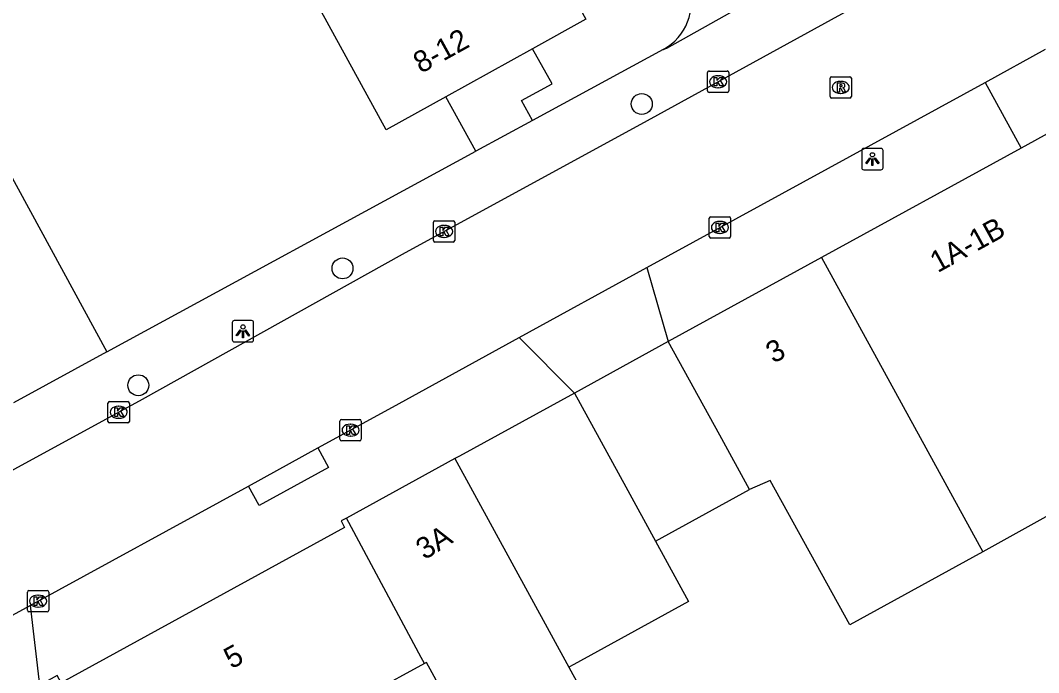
# Model space of a CAD drawing. Extents: x 158087 to 159494, y 382905 to 383981.
# Drawn here: x 159127.71 to 159175.31, y 383380.23 to 383410.72 of the extents above; entities that cross this region are included whole.
import ezdxf

# ---------------------------------------------------------------- set-up
doc = ezdxf.new("R2010")
doc.units = 0
for name, color, linetype in [('IMGEO_Boom', 7, 'Continuous'), ('IMGEO_Kolk', 7, 'Continuous'), ('IMGEO_Lichtpunt', 7, 'Continuous'), ('IMGEO_Pand', 7, 'Continuous'), ('IMGEO_Pand_nummerreeks', 7, 'Continuous'), ('IMGEO_Pand_overbouw', 7, 'Continuous'), ('IMGEO_Parkeervlak_open', 7, 'Continuous'), ('IMGEO_Rijbaan_lokaal_open', 7, 'Continuous'), ('IMGEO_Rioolput', 7, 'Continuous'), ('IMGEO_Voetpad_open', 7, 'Continuous')]:
    doc.layers.add(name, color=color, linetype=linetype)

msp = doc.modelspace()

# ---------------------------------------------------------------- linework, layer by layer
at = {"layer": 'IMGEO_Boom'}
for centre in [(159156.76, 383406.811), (159142.771, 383399.127), (159133.225, 383393.661)]:
    msp.add_circle(centre, 0.489, dxfattribs=at)
at = {"layer": 'IMGEO_Kolk'}
for p, q in [((159159.903, 383408.353), (159160.755, 383408.353)), ((159159.828, 383407.427), (159159.828, 383408.279)), ((159160.316, 383408.133), (159160.341, 383408.133)), ((159160.829, 383408.279), (159160.829, 383407.427)), ((159160.755, 383407.353), (159159.903, 383407.353)), ((159160.339, 383407.573), (159160.314, 383407.573)), ((159147.018, 383400.428), (159147.018, 383401.28)), ((159147.093, 383401.354), (159147.945, 383401.354)), ((159148.019, 383401.28), (159148.019, 383400.428)), ((159159.913, 383400.615), (159159.913, 383401.467)), ((159159.988, 383401.541), (159160.84, 383401.541)), ((159160.401, 383401.321), (159160.426, 383401.321)), ((159160.914, 383401.467), (159160.914, 383400.615)), ((159147.506, 383401.134), (159147.531, 383401.134)), ((159160.424, 383400.761), (159160.399, 383400.761)), ((159147.945, 383400.354), (159147.093, 383400.354)), ((159147.529, 383400.574), (159147.504, 383400.574)), ((159160.84, 383400.541), (159159.988, 383400.541)), ((159131.807, 383391.975), (159131.807, 383392.827)), ((159131.882, 383392.901), (159132.734, 383392.901)), ((159132.295, 383392.681), (159132.32, 383392.681)), ((159132.808, 383392.827), (159132.808, 383391.975)), ((159132.318, 383392.121), (159132.293, 383392.121)), ((159132.734, 383391.901), (159131.882, 383391.901)), ((159142.648, 383391.138), (159142.648, 383391.99)), ((159142.723, 383392.064), (159143.575, 383392.064)), ((159143.136, 383391.844), (159143.161, 383391.844)), ((159143.649, 383391.99), (159143.649, 383391.138)), ((159143.159, 383391.284), (159143.134, 383391.284)), ((159143.575, 383391.064), (159142.723, 383391.064)), ((159128.114, 383384.072), (159128.966, 383384.072)), ((159128.039, 383383.146), (159128.039, 383383.998)), ((159128.527, 383383.852), (159128.552, 383383.852)), ((159129.04, 383383.998), (159129.04, 383383.146)), ((159128.966, 383383.072), (159128.114, 383383.072)), ((159128.55, 383383.292), (159128.525, 383383.292))]:
    msp.add_line(p, q, dxfattribs=at)
for points in [[(159159.903, 383408.353), (159160.755, 383408.353)], [(159159.828, 383407.427), (159159.828, 383408.279)], [(159160.149, 383408.053), (159160.272, 383408.053), (159160.272, 383407.902), (159160.402, 383408.053), (159160.566, 383408.053), (159160.42, 383407.902), (159160.573, 383407.653), (159160.421, 383407.653), (159160.336, 383407.817), (159160.272, 383407.75), (159160.272, 383407.653), (159160.149, 383407.653), (159160.149, 383408.053)], [(159160.829, 383408.279), (159160.829, 383407.427)], [(159160.755, 383407.353), (159159.903, 383407.353)], [(159147.018, 383400.428), (159147.018, 383401.28)], [(159147.093, 383401.354), (159147.945, 383401.354)], [(159148.019, 383401.28), (159148.019, 383400.428)], [(159159.913, 383400.615), (159159.913, 383401.467)], [(159159.988, 383401.541), (159160.84, 383401.541)], [(159160.234, 383401.241), (159160.357, 383401.241), (159160.357, 383401.09), (159160.487, 383401.241), (159160.651, 383401.241), (159160.505, 383401.09), (159160.658, 383400.841), (159160.506, 383400.841), (159160.421, 383401.005), (159160.357, 383400.938), (159160.357, 383400.841), (159160.234, 383400.841), (159160.234, 383401.241)], [(159160.914, 383401.467), (159160.914, 383400.615)], [(159147.339, 383401.054), (159147.462, 383401.054), (159147.462, 383400.903), (159147.592, 383401.054), (159147.756, 383401.054), (159147.61, 383400.903), (159147.763, 383400.654), (159147.611, 383400.654), (159147.526, 383400.818), (159147.462, 383400.751), (159147.462, 383400.654), (159147.339, 383400.654), (159147.339, 383401.054)], [(159147.945, 383400.354), (159147.093, 383400.354)], [(159160.84, 383400.541), (159159.988, 383400.541)], [(159131.807, 383391.975), (159131.807, 383392.827)], [(159131.882, 383392.901), (159132.734, 383392.901)], [(159132.128, 383392.601), (159132.251, 383392.601), (159132.251, 383392.45), (159132.381, 383392.601), (159132.545, 383392.601), (159132.399, 383392.45), (159132.552, 383392.201), (159132.4, 383392.201), (159132.315, 383392.365), (159132.251, 383392.298), (159132.251, 383392.201), (159132.128, 383392.201), (159132.128, 383392.601)], [(159132.808, 383392.827), (159132.808, 383391.975)], [(159132.734, 383391.901), (159131.882, 383391.901)], [(159142.648, 383391.138), (159142.648, 383391.99)], [(159142.723, 383392.064), (159143.575, 383392.064)], [(159142.969, 383391.764), (159143.092, 383391.764), (159143.092, 383391.613), (159143.222, 383391.764), (159143.386, 383391.764), (159143.24, 383391.613), (159143.393, 383391.364), (159143.241, 383391.364), (159143.156, 383391.528), (159143.092, 383391.461), (159143.092, 383391.364), (159142.969, 383391.364), (159142.969, 383391.764)], [(159143.649, 383391.99), (159143.649, 383391.138)], [(159143.575, 383391.064), (159142.723, 383391.064)], [(159128.114, 383384.072), (159128.966, 383384.072)], [(159128.039, 383383.146), (159128.039, 383383.998)], [(159128.36, 383383.772), (159128.483, 383383.772), (159128.483, 383383.621), (159128.613, 383383.772), (159128.777, 383383.772), (159128.631, 383383.621), (159128.784, 383383.372), (159128.632, 383383.372), (159128.547, 383383.536), (159128.483, 383383.469), (159128.483, 383383.372), (159128.36, 383383.372), (159128.36, 383383.772)], [(159129.04, 383383.998), (159129.04, 383383.146)], [(159128.966, 383383.072), (159128.114, 383383.072)]]:
    msp.add_lwpolyline(points, dxfattribs=at)
for centre, start, end in [((159159.905, 383408.277), 91.552, 178.448), ((159159.905, 383408.277), 91.552, 178.448), ((159160.753, 383408.277), 1.552, 88.448), ((159160.753, 383408.277), 1.552, 88.448), ((159159.905, 383407.429), 181.552, 268.448), ((159159.905, 383407.429), 181.552, 268.448), ((159160.753, 383407.429), 271.552, 358.448), ((159160.753, 383407.429), 271.552, 358.448), ((159147.095, 383401.278), 91.552, 178.448), ((159147.095, 383401.278), 91.552, 178.448), ((159147.943, 383401.278), 1.552, 88.448), ((159147.943, 383401.278), 1.552, 88.448), ((159159.99, 383401.465), 91.552, 178.448), ((159159.99, 383401.465), 91.552, 178.448), ((159160.838, 383401.465), 1.552, 88.448), ((159160.838, 383401.465), 1.552, 88.448), ((159147.095, 383400.43), 181.552, 268.448), ((159147.095, 383400.43), 181.552, 268.448), ((159147.943, 383400.43), 271.552, 358.448), ((159147.943, 383400.43), 271.552, 358.448), ((159159.99, 383400.617), 181.552, 268.448), ((159159.99, 383400.617), 181.552, 268.448), ((159160.838, 383400.617), 271.552, 358.448), ((159160.838, 383400.617), 271.552, 358.448), ((159131.884, 383392.825), 91.552, 178.448), ((159131.884, 383392.825), 91.552, 178.448), ((159132.732, 383392.825), 1.552, 88.448), ((159132.732, 383392.825), 1.552, 88.448), ((159131.884, 383391.977), 181.552, 268.448), ((159131.884, 383391.977), 181.552, 268.448), ((159132.732, 383391.977), 271.552, 358.448), ((159132.732, 383391.977), 271.552, 358.448), ((159142.725, 383391.988), 91.552, 178.448), ((159142.725, 383391.988), 91.552, 178.448), ((159143.573, 383391.988), 1.552, 88.448), ((159143.573, 383391.988), 1.552, 88.448), ((159142.725, 383391.14), 181.552, 268.448), ((159142.725, 383391.14), 181.552, 268.448), ((159143.573, 383391.14), 271.552, 358.448), ((159143.573, 383391.14), 271.552, 358.448), ((159128.116, 383383.996), 91.552, 178.448), ((159128.116, 383383.996), 91.552, 178.448), ((159128.964, 383383.996), 1.552, 88.448), ((159128.964, 383383.996), 1.552, 88.448), ((159128.116, 383383.148), 181.552, 268.448), ((159128.116, 383383.148), 181.552, 268.448), ((159128.964, 383383.148), 271.552, 358.448), ((159128.964, 383383.148), 271.552, 358.448)]:
    msp.add_arc(centre, 0.0765, start, end, dxfattribs=at)
for centre, major_axis, ratio, start_param, end_param in [((159160.315, 383407.853), (-0.387, 0.002), 0.722429, 4.712389, 7.853982), ((159160.34, 383407.853), (-0.39, 0.002), 0.717154, 1.570796, 4.712389), ((159160.4, 383401.041), (-0.387, 0.002), 0.722429, 4.712389, 7.853982), ((159160.425, 383401.041), (-0.39, 0.002), 0.717154, 1.570796, 4.712389), ((159147.505, 383400.854), (-0.387, 0.002), 0.722429, 4.712389, 7.853982), ((159147.53, 383400.854), (-0.39, 0.002), 0.717154, 1.570796, 4.712389), ((159132.294, 383392.401), (-0.387, 0.002), 0.722429, 4.712389, 7.853982), ((159132.319, 383392.401), (-0.39, 0.002), 0.717154, 1.570796, 4.712389), ((159143.135, 383391.564), (-0.387, 0.002), 0.722429, 4.712389, 7.853982), ((159143.16, 383391.564), (-0.39, 0.002), 0.717154, 1.570796, 4.712389), ((159128.526, 383383.572), (-0.387, 0.002), 0.722429, 4.712389, 7.853982), ((159128.551, 383383.572), (-0.39, 0.002), 0.717154, 1.570796, 4.712389)]:
    msp.add_ellipse(centre, major_axis=major_axis, ratio=ratio, start_param=start_param, end_param=end_param, dxfattribs=at)
at = {"layer": 'IMGEO_Lichtpunt'}
for p, q in [((159167.041, 383404.637), (159167.041, 383403.83)), ((159167.041, 383404.637), (159167.041, 383403.83)), ((159167.943, 383404.732), (159167.135, 383404.732)), ((159167.943, 383404.732), (159167.135, 383404.732)), ((159168.037, 383403.83), (159168.037, 383404.637)), ((159168.037, 383403.83), (159168.037, 383404.637)), ((159167.135, 383403.736), (159167.943, 383403.736)), ((159167.135, 383403.736), (159167.943, 383403.736)), ((159137.618, 383396.592), (159137.618, 383395.785)), ((159137.618, 383396.592), (159137.618, 383395.785)), ((159138.52, 383396.687), (159137.712, 383396.687)), ((159138.52, 383396.687), (159137.712, 383396.687)), ((159138.614, 383395.785), (159138.614, 383396.592)), ((159138.614, 383395.785), (159138.614, 383396.592)), ((159137.712, 383395.691), (159138.52, 383395.691)), ((159137.712, 383395.691), (159138.52, 383395.691))]:
    msp.add_line(p, q, dxfattribs=at)
for points in [[(159167.415, 383404.301), (159167.454, 383404.273), (159167.266, 383404.011), (159167.228, 383404.038), (159167.415, 383404.301)], [(159167.517, 383404.253), (159167.564, 383404.253), (159167.564, 383403.931), (159167.517, 383403.931), (159167.517, 383404.253)], [(159167.627, 383404.273), (159167.665, 383404.3), (159167.852, 383404.038), (159167.813, 383404.01), (159167.627, 383404.273)], [(159137.992, 383396.256), (159138.031, 383396.228), (159137.843, 383395.966), (159137.805, 383395.993), (159137.992, 383396.256)], [(159138.094, 383396.208), (159138.141, 383396.208), (159138.141, 383395.886), (159138.094, 383395.886), (159138.094, 383396.208)], [(159138.204, 383396.228), (159138.242, 383396.255), (159138.429, 383395.993), (159138.39, 383395.965), (159138.204, 383396.228)]]:
    msp.add_lwpolyline(points, dxfattribs=at)
for centre in [(159167.54, 383404.435), (159138.117, 383396.39)]:
    msp.add_circle(centre, 0.0994, dxfattribs=at)
for centre, start, end in [((159167.135, 383404.637), 90, 180), ((159167.135, 383404.637), 90, 180), ((159167.943, 383404.637), 0, 90), ((159167.943, 383404.637), 0, 90), ((159167.135, 383403.83), 180, 270), ((159167.135, 383403.83), 180, 270), ((159167.943, 383403.83), 270, 0), ((159167.943, 383403.83), 270, 360), ((159137.712, 383396.592), 90, 180), ((159137.712, 383396.592), 90, 180), ((159138.52, 383396.592), 0, 90), ((159138.52, 383396.592), 0, 90), ((159137.712, 383395.785), 180, 270), ((159137.712, 383395.785), 180, 270), ((159138.52, 383395.785), 270, 0), ((159138.52, 383395.785), 270, 360)]:
    msp.add_arc(centre, 0.0946, start, end, dxfattribs=at)
at = {"layer": 'IMGEO_Pand'}
for points in [[(159151.975, 383414.722), (159154.138, 383410.771), (159151.654, 383409.394)], [(159147.597, 383407.145), (159144.816, 383405.603), (159140.275, 383413.897)], [(159151.654, 383409.394), (159147.597, 383407.145)], [(159176.962, 383406.097), (159174.498, 383404.748)], [(159174.498, 383404.748), (159165.168, 383399.637)], [(159165.168, 383399.637), (159157.992, 383395.706)], [(159165.168, 383399.637), (159172.699, 383385.874)], [(159172.699, 383385.874), (159166.482, 383382.459), (159162.768, 383389.204), (159161.799, 383388.784), (159160.402, 383391.325), (159157.992, 383395.706)], [(159153.61, 383393.296), (159148.243, 383390.356), (159148.025, 383390.236)], [(159153.61, 383393.296), (159156.012, 383388.911), (159157.405, 383386.368), (159158.943, 383383.561), (159153.585, 383380.614), (159153.349, 383380.484)], [(159184.456, 383392.4), (159172.699, 383385.874)], [(159148.025, 383390.236), (159142.951, 383387.456)], [(159148.025, 383390.236), (159153.349, 383380.484)], [(159142.951, 383387.456), (159142.703, 383387.32), (159142.869, 383387.016), (159129.622, 383379.757), (159129.437, 383380.094), (159129.014, 383379.862)], [(159146.6, 383380.662), (159146.444, 383380.943), (159142.951, 383387.456)], [(159153.349, 383380.484), (159155.696, 383376.186), (159162.725, 383363.312), (159162.986, 383363.456), (159179.983, 383372.833), (159183.263, 383366.606), (159166.537, 383356.974), (159161.275, 383354.091), (159146.69, 383380.711), (159146.6, 383380.662)], [(159146.6, 383380.662), (159144.097, 383379.291), (159159.234, 383351.663)]]:
    msp.add_lwpolyline(points, dxfattribs=at)
at = {"layer": 'IMGEO_Pand_overbouw'}
msp.add_lwpolyline([(159157.405, 383386.368), (159161.799, 383388.784), (159160.402, 383391.325), (159157.992, 383395.706), (159153.61, 383393.296), (159156.012, 383388.911)], close=True, dxfattribs=at)
at = {"layer": 'IMGEO_Parkeervlak_open'}
msp.add_lwpolyline([(159121.746, 383403.327), (159126.046, 383405.677), (159131.758, 383395.225)], dxfattribs=at)
at = {"layer": 'IMGEO_Rijbaan_lokaal_open'}
for points in [[(159086.641, 383367.527), (159088.92, 383368.773), (159100.897, 383375.295), (159115.499, 383383.237), (159133.419, 383393.006), (159145.569, 383399.789), (159157.026, 383406.034), (159179.346, 383418.308), (159202.714, 383431.101), (159207.491, 383433.7)], [(159172.807, 383407.814), (159175.64, 383409.369)], [(159156.991, 383399.173), (159172.807, 383407.814)], [(159151.036, 383395.894), (159156.991, 383399.173)], [(159141.623, 383390.731), (159145.111, 383392.639), (159151.036, 383395.894)], [(159138.371, 383388.952), (159141.623, 383390.731)], [(159128.162, 383383.366), (159138.371, 383388.952)], [(159121.995, 383379.996), (159128.162, 383383.366)]]:
    msp.add_lwpolyline(points, dxfattribs=at)
at = {"layer": 'IMGEO_Rioolput'}
for p, q in [((159165.56, 383407.161), (159165.56, 383408.013)), ((159165.635, 383408.087), (159166.487, 383408.087)), ((159166.048, 383407.867), (159166.073, 383407.867)), ((159166.561, 383408.013), (159166.561, 383407.161)), ((159166.487, 383407.087), (159165.635, 383407.087)), ((159166.071, 383407.307), (159166.046, 383407.307))]:
    msp.add_line(p, q, dxfattribs=at)
for points in [[(159165.56, 383407.161), (159165.56, 383408.013)], [(159165.635, 383408.087), (159166.487, 383408.087)], [(159166.561, 383408.013), (159166.561, 383407.161)], [(159166.149, 383407.785), (159165.897, 383407.787), (159165.897, 383407.387)], [(159165.897, 383407.387), (159166.021, 383407.387), (159166.021, 383407.549), (159166.032, 383407.549)], [(159166.075, 383407.706), (159166.021, 383407.706), (159166.021, 383407.625)], [(159166.021, 383407.625), (159166.073, 383407.625)], [(159166.079, 383407.52), (159166.15, 383407.387), (159166.29, 383407.387), (159166.225, 383407.513)], [(159166.487, 383407.087), (159165.635, 383407.087)]]:
    msp.add_lwpolyline(points, dxfattribs=at)
for centre, radius, start, end in [((159165.637, 383408.011), 0.0765, 91.552, 178.448), ((159165.637, 383408.011), 0.0765, 91.552, 178.448), ((159166.485, 383408.011), 0.0765, 1.552, 88.448), ((159166.485, 383408.011), 0.0765, 1.552, 88.448), ((159166.031, 383407.496), 0.0533, 26.0293, 88.6989), ((159166.057, 383407.814), 0.19, 274.7715, 282.9687), ((159166.081, 383407.61), 0.0964, 77.0061, 93.1865), ((159166.095, 383407.667), 0.0378, 276.6634, 79.6772), ((159166.148, 383407.675), 0.109, 350.3612, 89.416), ((159166.146, 383407.675), 0.112, 277.5842, 350.9817), ((159166.13, 383407.46), 0.108, 29.5134, 73.7905), ((159165.637, 383407.163), 0.0765, 181.552, 268.448), ((159165.637, 383407.163), 0.0765, 181.552, 268.448), ((159166.485, 383407.163), 0.0765, 271.552, 358.448), ((159166.485, 383407.163), 0.0765, 271.552, 358.448)]:
    msp.add_arc(centre, radius, start, end, dxfattribs=at)
for centre, major_axis, ratio, start_param, end_param in [((159166.047, 383407.587), (-0.387, 0.002), 0.722429, 4.712389, 7.853982), ((159166.072, 383407.587), (-0.39, 0.002), 0.717154, 1.570796, 4.712389)]:
    msp.add_ellipse(centre, major_axis=major_axis, ratio=ratio, start_param=start_param, end_param=end_param, dxfattribs=at)
at = {"layer": 'IMGEO_Voetpad_open'}
for points in [[(159157.76, 383409.363), (159157.93, 383409.428), (159162.679, 383412.103)], [(159151.649, 383406.04), (159151.141, 383406.975), (159152.565, 383407.749), (159151.654, 383409.394)], [(159157.76, 383409.363), (159151.649, 383406.04)], [(159172.807, 383407.814), (159174.498, 383404.748)], [(159149.006, 383404.603), (159147.597, 383407.145)], [(159151.649, 383406.04), (159149.006, 383404.603)], [(159131.758, 383395.225), (159149.006, 383404.603)], [(159156.991, 383399.173), (159157.992, 383395.706)], [(159151.036, 383395.894), (159153.61, 383393.296)], [(159157.992, 383395.706), (159153.61, 383393.296)], [(159131.758, 383395.225), (159127.383, 383392.846)], [(159141.623, 383390.731), (159142.122, 383389.819), (159138.87, 383388.04), (159138.371, 383388.952)], [(159128.162, 383383.366), (159128.61, 383379.636)]]:
    msp.add_lwpolyline(points, dxfattribs=at)
msp.add_arc((159156.616, 383411.527), 2.448, 297.8552, 20.1795, dxfattribs=at)

# ---------------------------------------------------------------- texts
at = {"layer": 'IMGEO_Pand_nummerreeks'}
for s, rotation, p in [('8-12', 29.0031, (159146.437, 383408.217)), ('1A-1B', 28.9254, (159170.593, 383398.9)), ('3', 28.713, (159162.914, 383394.662)), ('3A', 31.8614, (159146.604, 383385.476)), ('5', 28.7224, (159137.58, 383380.377))]:
    msp.add_text(s, height=1, rotation=rotation, dxfattribs=at).set_placement(p)

doc.saveas('drawing.dxf')
